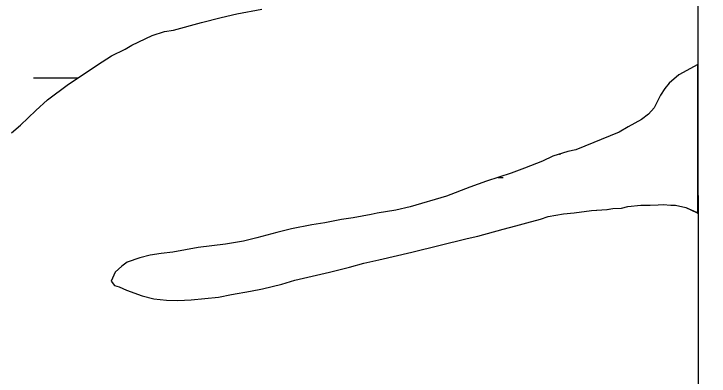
# Model space of a CAD drawing. Extents: x 3279314 to 3317160, y 734079 to 759431.
# Drawn here: x 3314480 to 3314940.9, y 747182.1 to 747422.3 of the extents above; entities that cross this region are included whole.
import ezdxf

# ---------------------------------------------------------------- set-up
doc = ezdxf.new("R2010")
doc.units = 0
for name, color, linetype in [('V-GRID-FRAM', 7, 'Continuous'), ('V-SITE-VEGE', 7, 'Continuous'), ('V-TOPO-SHOR', 7, 'Continuous'), ('V-WETL-SWMP', 7, 'Continuous')]:
    doc.layers.add(name, color=color, linetype=linetype)

msp = doc.modelspace()

# ---------------------------------------------------------------- linework, layer by layer
at = {"layer": 'V-GRID-FRAM'}
msp.add_lwpolyline([(3283455.67, 757641.37), (3314923.72, 757657.39), (3314940.91, 739471.92), (3283456.99, 739455.89), (3283455.67, 757641.37)], dxfattribs=at)
at = {"layer": 'V-SITE-VEGE'}
for p, q in [((3314617.53, 747419.9), (3314627.73, 747422.3)), ((3314604.41, 747416.6), (3314617.53, 747419.9)), ((3314585.77, 747411.5), (3314604.41, 747416.6)), ((3314571.78, 747407.91), (3314579.94, 747410.59)), ((3314579.94, 747410.59), (3314585.77, 747411.5)), ((3314558.11, 747401.68), (3314571.78, 747407.91)), ((3314553.75, 747399.03), (3314558.11, 747401.68)), ((3314538.63, 747390.45), (3314544.73, 747394.58)), ((3314544.73, 747394.58), (3314553.75, 747399.03)), ((3314516.26, 747375.7), (3314538.63, 747390.45)), ((3314933.42, 747388.66), (3314920.77, 747382.01)), ((3314933.52, 747290.16), (3314933.42, 747388.66)), ((3314920.77, 747382.01), (3314914.39, 747376.42)), ((3314914.39, 747376.42), (3314911.49, 747372.89)), ((3314502.32, 747365.39), (3314516.26, 747375.7)), ((3314911.49, 747372.89), (3314908.6, 747368.49)), ((3314908.6, 747368.49), (3314904.58, 747360)), ((3314494.48, 747358.33), (3314502.32, 747365.39)), ((3314484.34, 747348.63), (3314494.48, 747358.33)), ((3314904.58, 747360), (3314900.81, 747355.89)), ((3314900.81, 747355.89), (3314896.16, 747352.35)), ((3314478.53, 747343.34), (3314484.34, 747348.63)), ((3314896.16, 747352.35), (3314887.15, 747347.33)), ((3314887.15, 747347.33), (3314881.34, 747343.79)), ((3314881.34, 747343.79), (3314852.52, 747332.2)), ((3314847.28, 747331), (3314837.37, 747328.01)), ((3314852.52, 747332.2), (3314847.28, 747331)), ((3314837.37, 747328.01), (3314830.39, 747324.75)), ((3314830.39, 747324.75), (3314818.45, 747320)), ((3314809.72, 747316.73), (3314793.41, 747311.36)), ((3314818.45, 747320), (3314809.72, 747316.73)), ((3314782.34, 747307.49), (3314766.92, 747301.55)), ((3314793.41, 747311.36), (3314782.34, 747307.49)), ((3314766.92, 747301.55), (3314742.74, 747294.38)), ((3314742.74, 747294.38), (3314733.12, 747292.27)), ((3314873.22, 747292.65), (3314877.02, 747293.26)), ((3314877.02, 747293.26), (3314882.85, 747293.59)), ((3314882.85, 747293.59), (3314886.93, 747294.5)), ((3314886.93, 747294.5), (3314895.68, 747295.43)), ((3314895.68, 747295.43), (3314901.81, 747295.47)), ((3314901.81, 747295.47), (3314907.06, 747295.8)), ((3314907.06, 747295.8), (3314910.56, 747295.83)), ((3314910.56, 747295.83), (3314915.53, 747295.57)), ((3314915.53, 747295.57), (3314918.74, 747295.59)), ((3314918.74, 747295.59), (3314925.46, 747293.89)), ((3314925.46, 747293.89), (3314932.49, 747290.73)), ((3314716.8, 747289.23), (3314704.84, 747287.11)), ((3314720.88, 747290.14), (3314716.8, 747289.23)), ((3314733.12, 747292.27), (3314720.88, 747290.14)), ((3314834.14, 747288), (3314844.35, 747289.82)), ((3314844.35, 747289.82), (3314851.35, 747290.45)), ((3314851.35, 747290.45), (3314863.01, 747291.99)), ((3314863.01, 747291.99), (3314873.22, 747292.65)), ((3314932.49, 747290.73), (3314933.52, 747290.16)), ((3314697.26, 747285.89), (3314686.19, 747283.77)), ((3314704.84, 747287.11), (3314697.26, 747285.89)), ((3314820.16, 747283.82), (3314829.19, 747286.22)), ((3314829.19, 747286.22), (3314834.14, 747288)), ((3314664.03, 747279.82), (3314654.41, 747277.42)), ((3314677.44, 747282.54), (3314664.03, 747279.82)), ((3314686.19, 747283.77), (3314677.44, 747282.54)), ((3314787.53, 747274.84), (3314804.43, 747279.62)), ((3314804.43, 747279.62), (3314812.88, 747281.72)), ((3314812.88, 747281.72), (3314820.16, 747283.82)), ((3314654.41, 747277.42), (3314641.01, 747273.82)), ((3314780.54, 747273.33), (3314787.53, 747274.84)), ((3314632.27, 747271.72), (3314620.32, 747269.59)), ((3314641.01, 747273.82), (3314632.27, 747271.72)), ((3314743.82, 747264.32), (3314780.54, 747273.33)), ((3314602.23, 747267.43), (3314585.33, 747264.39)), ((3314620.32, 747269.59), (3314602.23, 747267.43)), ((3314570.45, 747262.24), (3314563.46, 747260.45)), ((3314577.75, 747263.46), (3314570.45, 747262.24)), ((3314585.33, 747264.39), (3314577.75, 747263.46)), ((3314721.96, 747259.2), (3314743.82, 747264.32)), ((3314555.02, 747257.76), (3314551.53, 747255.11)), ((3314563.46, 747260.45), (3314555.02, 747257.76)), ((3314702.44, 747254.4), (3314712.06, 747257.09)), ((3314712.06, 747257.09), (3314721.96, 747259.2)), ((3314551.53, 747255.11), (3314547.18, 747250.99)), ((3314689.33, 747251.1), (3314702.44, 747254.4)), ((3314547.18, 747250.99), (3314544.59, 747245.14)), ((3314666.31, 747245.69), (3314689.33, 747251.1)), ((3314544.59, 747245.14), (3314546.66, 747242.23)), ((3314644.75, 747239.99), (3314657.57, 747243)), ((3314657.57, 747243), (3314666.31, 747245.69)), ((3314546.66, 747242.23), (3314549.88, 747241.38)), ((3314549.88, 747241.38), (3314554.56, 747239.08)), ((3314554.56, 747239.08), (3314565.09, 747235.35)), ((3314624.34, 747236.34), (3314636.88, 747238.48)), ((3314636.88, 747238.48), (3314644.75, 747239.99)), ((3314565.09, 747235.35), (3314572.7, 747233.36)), ((3314572.7, 747233.36), (3314581.17, 747232.55)), ((3314597.51, 747232.66), (3314615.6, 747234.54)), ((3314615.6, 747234.54), (3314624.34, 747236.34)), ((3314581.17, 747232.55), (3314588.76, 747232.31)), ((3314588.76, 747232.31), (3314597.51, 747232.66))]:
    msp.add_line(p, q, dxfattribs=at)
at = {"layer": 'V-TOPO-SHOR'}
for p, q in [((3314617.53, 747419.9), (3314627.73, 747422.3)), ((3314617.53, 747419.9), (3314627.73, 747422.3)), ((3314627.73, 747422.3), (3314644.34, 747425.34)), ((3314627.73, 747422.3), (3314644.34, 747425.34)), ((3314604.42, 747416.6), (3314617.53, 747419.9)), ((3314604.42, 747416.6), (3314617.53, 747419.9)), ((3314585.77, 747411.51), (3314604.42, 747416.6)), ((3314585.77, 747411.51), (3314604.42, 747416.6)), ((3314571.78, 747407.91), (3314579.94, 747410.59)), ((3314571.78, 747407.91), (3314579.94, 747410.59)), ((3314579.94, 747410.59), (3314585.77, 747411.51)), ((3314579.94, 747410.59), (3314585.77, 747411.51)), ((3314558.11, 747401.68), (3314571.78, 747407.91)), ((3314558.11, 747401.68), (3314571.78, 747407.91)), ((3314553.75, 747399.03), (3314558.11, 747401.68)), ((3314553.75, 747399.03), (3314558.11, 747401.68)), ((3314538.63, 747390.45), (3314544.73, 747394.58)), ((3314538.63, 747390.45), (3314544.73, 747394.58)), ((3314544.73, 747394.58), (3314553.75, 747399.03)), ((3314544.73, 747394.58), (3314553.75, 747399.03)), ((3314516.26, 747375.71), (3314538.63, 747390.45)), ((3314516.26, 747375.71), (3314538.63, 747390.45)), ((3314933.42, 747388.65), (3314920.77, 747382.01)), ((3314933.42, 747388.65), (3314920.77, 747382.01)), ((3314933.52, 747290.16), (3314933.42, 747388.65)), ((3314933.52, 747290.16), (3314933.42, 747388.65)), ((3314920.77, 747382.01), (3314914.39, 747376.42)), ((3314920.77, 747382.01), (3314914.39, 747376.42)), ((3314914.39, 747376.42), (3314911.49, 747372.89)), ((3314914.39, 747376.42), (3314911.49, 747372.89)), ((3314502.32, 747365.39), (3314516.26, 747375.71)), ((3314502.32, 747365.39), (3314516.26, 747375.71)), ((3314911.49, 747372.89), (3314908.6, 747368.49)), ((3314911.49, 747372.89), (3314908.6, 747368.49)), ((3314908.6, 747368.49), (3314904.58, 747360)), ((3314908.6, 747368.49), (3314904.58, 747360)), ((3314494.48, 747358.33), (3314502.32, 747365.39)), ((3314494.48, 747358.33), (3314502.32, 747365.39)), ((3314484.33, 747348.63), (3314494.48, 747358.33)), ((3314484.33, 747348.63), (3314494.48, 747358.33)), ((3314904.58, 747360), (3314900.81, 747355.89)), ((3314904.58, 747360), (3314900.81, 747355.89)), ((3314900.81, 747355.89), (3314896.16, 747352.35)), ((3314900.81, 747355.89), (3314896.16, 747352.35)), ((3314478.53, 747343.34), (3314484.33, 747348.63)), ((3314478.53, 747343.34), (3314484.33, 747348.63)), ((3314896.16, 747352.35), (3314887.15, 747347.33)), ((3314896.16, 747352.35), (3314887.15, 747347.33)), ((3314887.15, 747347.33), (3314881.34, 747343.79)), ((3314887.15, 747347.33), (3314881.34, 747343.79)), ((3314881.34, 747343.79), (3314852.52, 747332.2)), ((3314881.34, 747343.79), (3314852.52, 747332.2)), ((3314847.27, 747331), (3314837.37, 747328.01)), ((3314847.27, 747331), (3314837.37, 747328.01)), ((3314852.52, 747332.2), (3314847.27, 747331)), ((3314852.52, 747332.2), (3314847.27, 747331)), ((3314837.37, 747328.01), (3314830.39, 747324.75)), ((3314837.37, 747328.01), (3314830.39, 747324.75)), ((3314830.39, 747324.75), (3314818.45, 747320)), ((3314830.39, 747324.75), (3314818.45, 747320)), ((3314809.72, 747316.73), (3314793.41, 747311.36)), ((3314809.72, 747316.73), (3314793.41, 747311.36)), ((3314818.45, 747320), (3314809.72, 747316.73)), ((3314818.45, 747320), (3314809.72, 747316.73)), ((3314782.35, 747307.49), (3314766.92, 747301.55)), ((3314782.35, 747307.49), (3314766.92, 747301.55)), ((3314793.41, 747311.36), (3314782.35, 747307.49)), ((3314793.41, 747311.36), (3314782.35, 747307.49)), ((3314766.92, 747301.55), (3314742.74, 747294.38)), ((3314766.92, 747301.55), (3314742.74, 747294.38)), ((3314742.74, 747294.38), (3314733.12, 747292.27)), ((3314742.74, 747294.38), (3314733.12, 747292.27)), ((3314873.23, 747292.65), (3314877.02, 747293.26)), ((3314873.23, 747292.65), (3314877.02, 747293.26)), ((3314877.02, 747293.26), (3314882.85, 747293.59)), ((3314877.02, 747293.26), (3314882.85, 747293.59)), ((3314882.85, 747293.59), (3314886.93, 747294.5)), ((3314882.85, 747293.59), (3314886.93, 747294.5)), ((3314886.93, 747294.5), (3314895.68, 747295.43)), ((3314886.93, 747294.5), (3314895.68, 747295.43)), ((3314895.68, 747295.43), (3314901.81, 747295.47)), ((3314895.68, 747295.43), (3314901.81, 747295.47)), ((3314901.81, 747295.47), (3314907.06, 747295.8)), ((3314901.81, 747295.47), (3314907.06, 747295.8)), ((3314907.06, 747295.8), (3314910.56, 747295.83)), ((3314907.06, 747295.8), (3314910.56, 747295.83)), ((3314910.56, 747295.83), (3314915.53, 747295.57)), ((3314910.56, 747295.83), (3314915.53, 747295.57)), ((3314915.53, 747295.57), (3314918.74, 747295.59)), ((3314915.53, 747295.57), (3314918.74, 747295.59)), ((3314918.74, 747295.59), (3314925.46, 747293.89)), ((3314918.74, 747295.59), (3314925.46, 747293.89)), ((3314925.46, 747293.89), (3314932.49, 747290.72)), ((3314925.46, 747293.89), (3314932.49, 747290.72)), ((3314716.8, 747289.23), (3314704.84, 747287.11)), ((3314716.8, 747289.23), (3314704.84, 747287.11)), ((3314720.88, 747290.14), (3314716.8, 747289.23)), ((3314720.88, 747290.14), (3314716.8, 747289.23)), ((3314733.12, 747292.27), (3314720.88, 747290.14)), ((3314733.12, 747292.27), (3314720.88, 747290.14)), ((3314834.14, 747288), (3314844.35, 747289.82)), ((3314834.14, 747288), (3314844.35, 747289.82)), ((3314844.35, 747289.82), (3314851.35, 747290.46)), ((3314844.35, 747289.82), (3314851.35, 747290.46)), ((3314851.35, 747290.46), (3314863.01, 747292)), ((3314851.35, 747290.46), (3314863.01, 747292)), ((3314863.01, 747292), (3314873.23, 747292.65)), ((3314863.01, 747292), (3314873.23, 747292.65)), ((3314932.49, 747290.72), (3314933.52, 747290.16)), ((3314932.49, 747290.72), (3314933.52, 747290.16)), ((3314697.26, 747285.89), (3314686.19, 747283.77)), ((3314697.26, 747285.89), (3314686.19, 747283.77)), ((3314704.84, 747287.11), (3314697.26, 747285.89)), ((3314704.84, 747287.11), (3314697.26, 747285.89)), ((3314820.16, 747283.82), (3314829.19, 747286.22)), ((3314820.16, 747283.82), (3314829.19, 747286.22)), ((3314829.19, 747286.22), (3314834.14, 747288)), ((3314829.19, 747286.22), (3314834.14, 747288)), ((3314664.03, 747279.82), (3314654.41, 747277.42)), ((3314664.03, 747279.82), (3314654.41, 747277.42)), ((3314677.44, 747282.54), (3314664.03, 747279.82)), ((3314677.44, 747282.54), (3314664.03, 747279.82)), ((3314686.19, 747283.77), (3314677.44, 747282.54)), ((3314686.19, 747283.77), (3314677.44, 747282.54)), ((3314787.53, 747274.84), (3314804.43, 747279.62)), ((3314787.53, 747274.84), (3314804.43, 747279.62)), ((3314804.43, 747279.62), (3314812.88, 747281.72)), ((3314804.43, 747279.62), (3314812.88, 747281.72)), ((3314812.88, 747281.72), (3314820.16, 747283.82)), ((3314812.88, 747281.72), (3314820.16, 747283.82)), ((3314654.41, 747277.42), (3314641.01, 747273.82)), ((3314654.41, 747277.42), (3314641.01, 747273.82)), ((3314780.54, 747273.33), (3314787.53, 747274.84)), ((3314780.54, 747273.33), (3314787.53, 747274.84)), ((3314632.27, 747271.72), (3314620.32, 747269.59)), ((3314632.27, 747271.72), (3314620.32, 747269.59)), ((3314641.01, 747273.82), (3314632.27, 747271.72)), ((3314641.01, 747273.82), (3314632.27, 747271.72)), ((3314743.82, 747264.32), (3314780.54, 747273.33)), ((3314743.82, 747264.32), (3314780.54, 747273.33)), ((3314602.23, 747267.43), (3314585.33, 747264.39)), ((3314602.23, 747267.43), (3314585.33, 747264.39)), ((3314620.32, 747269.59), (3314602.23, 747267.43)), ((3314620.32, 747269.59), (3314602.23, 747267.43)), ((3314570.46, 747262.24), (3314563.46, 747260.45)), ((3314570.46, 747262.24), (3314563.46, 747260.45)), ((3314577.74, 747263.46), (3314570.46, 747262.24)), ((3314577.74, 747263.46), (3314570.46, 747262.24)), ((3314585.33, 747264.39), (3314577.74, 747263.46)), ((3314585.33, 747264.39), (3314577.74, 747263.46)), ((3314721.97, 747259.2), (3314743.82, 747264.32)), ((3314721.97, 747259.2), (3314743.82, 747264.32)), ((3314555.02, 747257.76), (3314551.53, 747255.11)), ((3314555.02, 747257.76), (3314551.53, 747255.11)), ((3314563.46, 747260.45), (3314555.02, 747257.76)), ((3314563.46, 747260.45), (3314555.02, 747257.76)), ((3314702.44, 747254.4), (3314712.06, 747257.09)), ((3314702.44, 747254.4), (3314712.06, 747257.09)), ((3314712.06, 747257.09), (3314721.97, 747259.2)), ((3314712.06, 747257.09), (3314721.97, 747259.2)), ((3314551.53, 747255.11), (3314547.18, 747250.99)), ((3314551.53, 747255.11), (3314547.18, 747250.99)), ((3314689.33, 747251.1), (3314702.44, 747254.4)), ((3314689.33, 747251.1), (3314702.44, 747254.4)), ((3314547.18, 747250.99), (3314544.6, 747245.14)), ((3314547.18, 747250.99), (3314544.6, 747245.14)), ((3314666.31, 747245.69), (3314689.33, 747251.1)), ((3314666.31, 747245.69), (3314689.33, 747251.1)), ((3314544.6, 747245.14), (3314546.66, 747242.23)), ((3314544.6, 747245.14), (3314546.66, 747242.23)), ((3314644.75, 747239.99), (3314657.57, 747243)), ((3314644.75, 747239.99), (3314657.57, 747243)), ((3314657.57, 747243), (3314666.31, 747245.69)), ((3314657.57, 747243), (3314666.31, 747245.69)), ((3314546.66, 747242.23), (3314549.88, 747241.38)), ((3314546.66, 747242.23), (3314549.88, 747241.38)), ((3314549.88, 747241.38), (3314554.56, 747239.08)), ((3314549.88, 747241.38), (3314554.56, 747239.08)), ((3314554.56, 747239.08), (3314565.1, 747235.35)), ((3314554.56, 747239.08), (3314565.1, 747235.35)), ((3314624.34, 747236.35), (3314636.88, 747238.48)), ((3314624.34, 747236.35), (3314636.88, 747238.48)), ((3314636.88, 747238.48), (3314644.75, 747239.99)), ((3314636.88, 747238.48), (3314644.75, 747239.99)), ((3314565.1, 747235.35), (3314572.7, 747233.36)), ((3314565.1, 747235.35), (3314572.7, 747233.36)), ((3314572.7, 747233.36), (3314581.17, 747232.55)), ((3314572.7, 747233.36), (3314581.17, 747232.55)), ((3314597.51, 747232.66), (3314615.6, 747234.54)), ((3314597.51, 747232.66), (3314615.6, 747234.54)), ((3314615.6, 747234.54), (3314624.34, 747236.35)), ((3314615.6, 747234.54), (3314624.34, 747236.35)), ((3314581.17, 747232.55), (3314588.76, 747232.31)), ((3314581.17, 747232.55), (3314588.76, 747232.31)), ((3314588.76, 747232.31), (3314597.51, 747232.66)), ((3314588.76, 747232.31), (3314597.51, 747232.66))]:
    msp.add_line(p, q, dxfattribs=at)
at = {"layer": 'V-WETL-SWMP'}
for p, q in [((3314617.53, 747419.9), (3314627.73, 747422.3)), ((3314617.53, 747419.9), (3314627.73, 747422.3)), ((3314627.73, 747422.3), (3314644.34, 747425.34)), ((3314627.73, 747422.3), (3314644.34, 747425.34)), ((3314604.42, 747416.6), (3314617.53, 747419.9)), ((3314604.42, 747416.6), (3314617.53, 747419.9)), ((3314585.77, 747411.51), (3314604.42, 747416.6)), ((3314585.77, 747411.51), (3314604.42, 747416.6)), ((3314571.78, 747407.91), (3314579.94, 747410.59)), ((3314571.78, 747407.91), (3314579.94, 747410.59)), ((3314579.94, 747410.59), (3314585.77, 747411.51)), ((3314579.94, 747410.59), (3314585.77, 747411.51)), ((3314558.11, 747401.68), (3314571.78, 747407.91)), ((3314558.11, 747401.68), (3314571.78, 747407.91)), ((3314553.75, 747399.03), (3314558.11, 747401.68)), ((3314553.75, 747399.03), (3314558.11, 747401.68)), ((3314538.63, 747390.45), (3314544.73, 747394.58)), ((3314538.63, 747390.45), (3314544.73, 747394.58)), ((3314544.73, 747394.58), (3314553.75, 747399.03)), ((3314544.73, 747394.58), (3314553.75, 747399.03)), ((3314516.26, 747375.71), (3314538.63, 747390.45)), ((3314516.26, 747375.71), (3314538.63, 747390.45)), ((3314933.42, 747388.65), (3314920.77, 747382.01)), ((3314933.42, 747388.65), (3314920.77, 747382.01)), ((3314933.52, 747290.16), (3314933.42, 747388.65)), ((3314933.52, 747290.16), (3314933.42, 747388.65)), ((3314920.77, 747382.01), (3314914.39, 747376.42)), ((3314920.77, 747382.01), (3314914.39, 747376.42)), ((3314493.02, 747379.88), (3314522.61, 747379.9)), ((3314914.39, 747376.42), (3314911.49, 747372.89)), ((3314914.39, 747376.42), (3314911.49, 747372.89)), ((3314502.32, 747365.39), (3314516.26, 747375.71)), ((3314502.32, 747365.39), (3314516.26, 747375.71)), ((3314911.49, 747372.89), (3314908.6, 747368.49)), ((3314911.49, 747372.89), (3314908.6, 747368.49)), ((3314908.6, 747368.49), (3314904.58, 747360)), ((3314908.6, 747368.49), (3314904.58, 747360)), ((3314494.48, 747358.33), (3314502.32, 747365.39)), ((3314494.48, 747358.33), (3314502.32, 747365.39)), ((3314484.33, 747348.63), (3314494.48, 747358.33)), ((3314484.33, 747348.63), (3314494.48, 747358.33)), ((3314904.58, 747360), (3314900.81, 747355.89)), ((3314904.58, 747360), (3314900.81, 747355.89)), ((3314900.81, 747355.89), (3314896.16, 747352.35)), ((3314900.81, 747355.89), (3314896.16, 747352.35)), ((3314478.53, 747343.34), (3314484.33, 747348.63)), ((3314478.53, 747343.34), (3314484.33, 747348.63)), ((3314896.16, 747352.35), (3314887.15, 747347.33)), ((3314896.16, 747352.35), (3314887.15, 747347.33)), ((3314887.15, 747347.33), (3314881.34, 747343.79)), ((3314887.15, 747347.33), (3314881.34, 747343.79)), ((3314881.34, 747343.79), (3314852.52, 747332.2)), ((3314881.34, 747343.79), (3314852.52, 747332.2)), ((3314847.27, 747331), (3314837.37, 747328.01)), ((3314847.27, 747331), (3314837.37, 747328.01)), ((3314852.52, 747332.2), (3314847.27, 747331)), ((3314852.52, 747332.2), (3314847.27, 747331)), ((3314837.37, 747328.01), (3314830.39, 747324.75)), ((3314837.37, 747328.01), (3314830.39, 747324.75)), ((3314841.7, 747329.32), (3314842.37, 747329.32)), ((3314830.39, 747324.75), (3314818.45, 747320)), ((3314830.39, 747324.75), (3314818.45, 747320)), ((3314809.72, 747316.73), (3314793.41, 747311.36)), ((3314809.72, 747316.73), (3314793.41, 747311.36)), ((3314818.45, 747320), (3314809.72, 747316.73)), ((3314818.45, 747320), (3314809.72, 747316.73)), ((3314801.02, 747313.87), (3314804.37, 747313.87)), ((3314782.35, 747307.49), (3314766.92, 747301.55)), ((3314782.35, 747307.49), (3314766.92, 747301.55)), ((3314793.41, 747311.36), (3314782.35, 747307.49)), ((3314793.41, 747311.36), (3314782.35, 747307.49)), ((3314766.92, 747301.55), (3314742.74, 747294.38)), ((3314766.92, 747301.55), (3314742.74, 747294.38)), ((3314742.74, 747294.38), (3314733.12, 747292.27)), ((3314742.74, 747294.38), (3314733.12, 747292.27)), ((3314873.23, 747292.65), (3314877.02, 747293.26)), ((3314873.23, 747292.65), (3314877.02, 747293.26)), ((3314877.02, 747293.26), (3314882.85, 747293.59)), ((3314877.02, 747293.26), (3314882.85, 747293.59)), ((3314882.85, 747293.59), (3314886.93, 747294.5)), ((3314882.85, 747293.59), (3314886.93, 747294.5)), ((3314886.93, 747294.5), (3314895.68, 747295.43)), ((3314886.93, 747294.5), (3314895.68, 747295.43)), ((3314895.68, 747295.43), (3314901.81, 747295.47)), ((3314895.68, 747295.43), (3314901.81, 747295.47)), ((3314901.81, 747295.47), (3314907.06, 747295.8)), ((3314901.81, 747295.47), (3314907.06, 747295.8)), ((3314907.06, 747295.8), (3314910.56, 747295.83)), ((3314907.06, 747295.8), (3314910.56, 747295.83)), ((3314910.56, 747295.83), (3314915.53, 747295.57)), ((3314910.56, 747295.83), (3314915.53, 747295.57)), ((3314915.53, 747295.57), (3314918.74, 747295.59)), ((3314915.53, 747295.57), (3314918.74, 747295.59)), ((3314918.74, 747295.59), (3314925.46, 747293.89)), ((3314918.74, 747295.59), (3314925.46, 747293.89)), ((3314925.46, 747293.89), (3314932.49, 747290.72)), ((3314925.46, 747293.89), (3314932.49, 747290.72)), ((3314716.8, 747289.23), (3314704.84, 747287.11)), ((3314716.8, 747289.23), (3314704.84, 747287.11)), ((3314720.88, 747290.14), (3314716.8, 747289.23)), ((3314720.88, 747290.14), (3314716.8, 747289.23)), ((3314733.12, 747292.27), (3314720.88, 747290.14)), ((3314733.12, 747292.27), (3314720.88, 747290.14)), ((3314834.14, 747288), (3314844.35, 747289.82)), ((3314834.14, 747288), (3314844.35, 747289.82)), ((3314844.35, 747289.82), (3314851.35, 747290.46)), ((3314844.35, 747289.82), (3314851.35, 747290.46)), ((3314851.35, 747290.46), (3314863.01, 747292)), ((3314851.35, 747290.46), (3314863.01, 747292)), ((3314863.01, 747292), (3314873.23, 747292.65)), ((3314863.01, 747292), (3314873.23, 747292.65)), ((3314932.49, 747290.72), (3314933.52, 747290.16)), ((3314932.49, 747290.72), (3314933.52, 747290.16)), ((3314697.26, 747285.89), (3314686.19, 747283.77)), ((3314697.26, 747285.89), (3314686.19, 747283.77)), ((3314704.84, 747287.11), (3314697.26, 747285.89)), ((3314704.84, 747287.11), (3314697.26, 747285.89)), ((3314820.16, 747283.82), (3314829.19, 747286.22)), ((3314820.16, 747283.82), (3314829.19, 747286.22)), ((3314829.19, 747286.22), (3314834.14, 747288)), ((3314829.19, 747286.22), (3314834.14, 747288)), ((3314664.03, 747279.82), (3314654.41, 747277.42)), ((3314664.03, 747279.82), (3314654.41, 747277.42)), ((3314677.44, 747282.54), (3314664.03, 747279.82)), ((3314677.44, 747282.54), (3314664.03, 747279.82)), ((3314686.19, 747283.77), (3314677.44, 747282.54)), ((3314686.19, 747283.77), (3314677.44, 747282.54)), ((3314787.53, 747274.84), (3314804.43, 747279.62)), ((3314787.53, 747274.84), (3314804.43, 747279.62)), ((3314804.43, 747279.62), (3314812.88, 747281.72)), ((3314804.43, 747279.62), (3314812.88, 747281.72)), ((3314812.88, 747281.72), (3314820.16, 747283.82)), ((3314812.88, 747281.72), (3314820.16, 747283.82)), ((3314654.41, 747277.42), (3314641.01, 747273.82)), ((3314654.41, 747277.42), (3314641.01, 747273.82)), ((3314780.54, 747273.33), (3314787.53, 747274.84)), ((3314780.54, 747273.33), (3314787.53, 747274.84)), ((3314632.27, 747271.72), (3314620.32, 747269.59)), ((3314632.27, 747271.72), (3314620.32, 747269.59)), ((3314641.01, 747273.82), (3314632.27, 747271.72)), ((3314641.01, 747273.82), (3314632.27, 747271.72)), ((3314743.82, 747264.32), (3314780.54, 747273.33)), ((3314743.82, 747264.32), (3314780.54, 747273.33)), ((3314602.23, 747267.43), (3314585.33, 747264.39)), ((3314602.23, 747267.43), (3314585.33, 747264.39)), ((3314620.32, 747269.59), (3314602.23, 747267.43)), ((3314620.32, 747269.59), (3314602.23, 747267.43)), ((3314570.46, 747262.24), (3314563.46, 747260.45)), ((3314570.46, 747262.24), (3314563.46, 747260.45)), ((3314577.74, 747263.46), (3314570.46, 747262.24)), ((3314577.74, 747263.46), (3314570.46, 747262.24)), ((3314585.33, 747264.39), (3314577.74, 747263.46)), ((3314585.33, 747264.39), (3314577.74, 747263.46)), ((3314721.97, 747259.2), (3314743.82, 747264.32)), ((3314721.97, 747259.2), (3314743.82, 747264.32)), ((3314555.02, 747257.76), (3314551.53, 747255.11)), ((3314555.02, 747257.76), (3314551.53, 747255.11)), ((3314563.46, 747260.45), (3314555.02, 747257.76)), ((3314563.46, 747260.45), (3314555.02, 747257.76)), ((3314702.44, 747254.4), (3314712.06, 747257.09)), ((3314702.44, 747254.4), (3314712.06, 747257.09)), ((3314712.06, 747257.09), (3314721.97, 747259.2)), ((3314712.06, 747257.09), (3314721.97, 747259.2)), ((3314551.53, 747255.11), (3314547.18, 747250.99)), ((3314551.53, 747255.11), (3314547.18, 747250.99)), ((3314689.33, 747251.1), (3314702.44, 747254.4)), ((3314689.33, 747251.1), (3314702.44, 747254.4)), ((3314547.18, 747250.99), (3314544.6, 747245.14)), ((3314547.18, 747250.99), (3314544.6, 747245.14)), ((3314666.31, 747245.69), (3314689.33, 747251.1)), ((3314666.31, 747245.69), (3314689.33, 747251.1)), ((3314544.6, 747245.14), (3314546.66, 747242.23)), ((3314544.6, 747245.14), (3314546.66, 747242.23)), ((3314644.75, 747239.99), (3314657.57, 747243)), ((3314644.75, 747239.99), (3314657.57, 747243)), ((3314657.57, 747243), (3314666.31, 747245.69)), ((3314657.57, 747243), (3314666.31, 747245.69)), ((3314546.66, 747242.23), (3314549.88, 747241.38)), ((3314546.66, 747242.23), (3314549.88, 747241.38)), ((3314549.88, 747241.38), (3314554.56, 747239.08)), ((3314549.88, 747241.38), (3314554.56, 747239.08)), ((3314554.56, 747239.08), (3314565.1, 747235.35)), ((3314554.56, 747239.08), (3314565.1, 747235.35)), ((3314624.34, 747236.35), (3314636.88, 747238.48)), ((3314624.34, 747236.35), (3314636.88, 747238.48)), ((3314636.88, 747238.48), (3314644.75, 747239.99)), ((3314636.88, 747238.48), (3314644.75, 747239.99)), ((3314565.1, 747235.35), (3314572.7, 747233.36)), ((3314565.1, 747235.35), (3314572.7, 747233.36)), ((3314572.7, 747233.36), (3314581.17, 747232.55)), ((3314572.7, 747233.36), (3314581.17, 747232.55)), ((3314597.51, 747232.66), (3314615.6, 747234.54)), ((3314597.51, 747232.66), (3314615.6, 747234.54)), ((3314615.6, 747234.54), (3314624.34, 747236.35)), ((3314615.6, 747234.54), (3314624.34, 747236.35)), ((3314581.17, 747232.55), (3314588.76, 747232.31)), ((3314581.17, 747232.55), (3314588.76, 747232.31)), ((3314588.76, 747232.31), (3314597.51, 747232.66)), ((3314588.76, 747232.31), (3314597.51, 747232.66))]:
    msp.add_line(p, q, dxfattribs=at)

doc.saveas('drawing.dxf')
